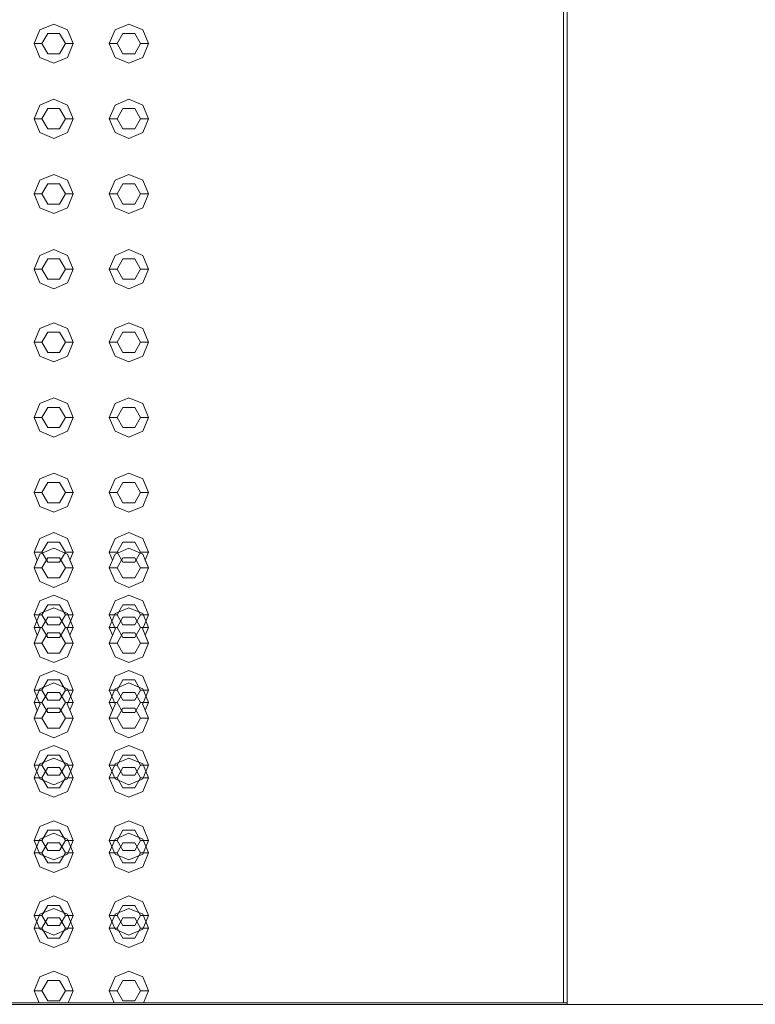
# Model space of a CAD drawing. Header units: millimetres. Extents: x 2 to 902, y -447 to 199.
# Tile 504 of 656: x 22.593 to 23.532, y 160.175 to 161.433. Entities that reach past the tile are written whole.
import ezdxf

# ---------------------------------------------------------------- set-up
doc = ezdxf.new("R2010")
doc.units = ezdxf.units.MM
doc.header["$MEASUREMENT"] = 0
for name, color, linetype, lineweight in [('IFC-Elemento construtivo genérico-Contorno', 253, 'Continuous', 5), ('IFC-Escada-Contorno', 32, 'Continuous', 5), ('IFC-Laje-Contorno', 134, 'Continuous', 5), ('IFC-Lance de escada-Contorno', 32, 'Continuous', 5)]:
    doc.layers.add(name, color=color, linetype=linetype, lineweight=lineweight)

msp = doc.modelspace()

# ---------------------------------------------------------------- linework, layer by layer
at = {"layer": 'IFC-Elemento construtivo genérico-Contorno', "color": 7, "lineweight": 5}
for p, q in [((22.6185, 161.4199), (22.6362, 161.4273)), ((22.6185, 161.4199), (22.6362, 161.4273)), ((22.6362, 161.4273), (22.6539, 161.4199)), ((22.6362, 161.4273), (22.6539, 161.4199)), ((22.7145, 161.4199), (22.7322, 161.4273)), ((22.7145, 161.4199), (22.7322, 161.4273)), ((22.7322, 161.4273), (22.7499, 161.4199)), ((22.7322, 161.4273), (22.7499, 161.4199)), ((22.6112, 161.4023), (22.6185, 161.4199)), ((22.6112, 161.4023), (22.6185, 161.4199)), ((22.6212, 161.4023), (22.6287, 161.4153)), ((22.6212, 161.4023), (22.6287, 161.4153)), ((22.6287, 161.4153), (22.6437, 161.4153)), ((22.6287, 161.4153), (22.6437, 161.4153)), ((22.6437, 161.4153), (22.6512, 161.4023)), ((22.6437, 161.4153), (22.6512, 161.4023)), ((22.6539, 161.4199), (22.6612, 161.4023)), ((22.6539, 161.4199), (22.6612, 161.4023)), ((22.7072, 161.4023), (22.7145, 161.4199)), ((22.7072, 161.4023), (22.7145, 161.4199)), ((22.7172, 161.4023), (22.7247, 161.4153)), ((22.7172, 161.4023), (22.7247, 161.4153)), ((22.7247, 161.4153), (22.7397, 161.4153)), ((22.7247, 161.4153), (22.7397, 161.4153)), ((22.7397, 161.4153), (22.7472, 161.4023)), ((22.7397, 161.4153), (22.7472, 161.4023)), ((22.7499, 161.4199), (22.7572, 161.4023)), ((22.7499, 161.4199), (22.7572, 161.4023)), ((22.6112, 161.4023), (22.6212, 161.4023)), ((22.6112, 161.4023), (22.6185, 161.3846)), ((22.6112, 161.4023), (22.6212, 161.4023)), ((22.6112, 161.4023), (22.6185, 161.3846)), ((22.6212, 161.4023), (22.6287, 161.3893)), ((22.6212, 161.4023), (22.6287, 161.3893)), ((22.6437, 161.3893), (22.6512, 161.4023)), ((22.6437, 161.3893), (22.6512, 161.4023)), ((22.6512, 161.4023), (22.6612, 161.4023)), ((22.6512, 161.4023), (22.6612, 161.4023)), ((22.6539, 161.3846), (22.6612, 161.4023)), ((22.6539, 161.3846), (22.6612, 161.4023)), ((22.7072, 161.4023), (22.7172, 161.4023)), ((22.7072, 161.4023), (22.7145, 161.3846)), ((22.7072, 161.4023), (22.7172, 161.4023)), ((22.7072, 161.4023), (22.7145, 161.3846)), ((22.7172, 161.4023), (22.7247, 161.3893)), ((22.7172, 161.4023), (22.7247, 161.3893)), ((22.7397, 161.3893), (22.7472, 161.4023)), ((22.7397, 161.3893), (22.7472, 161.4023)), ((22.7472, 161.4023), (22.7572, 161.4023)), ((22.7472, 161.4023), (22.7572, 161.4023)), ((22.7499, 161.3846), (22.7572, 161.4023)), ((22.7499, 161.3846), (22.7572, 161.4023)), ((22.6185, 161.3846), (22.6362, 161.3773)), ((22.6185, 161.3846), (22.6362, 161.3773)), ((22.6287, 161.3893), (22.6437, 161.3893)), ((22.6287, 161.3893), (22.6437, 161.3893)), ((22.6362, 161.3773), (22.6539, 161.3846)), ((22.6362, 161.3773), (22.6539, 161.3846)), ((22.7145, 161.3846), (22.7322, 161.3773)), ((22.7145, 161.3846), (22.7322, 161.3773)), ((22.7247, 161.3893), (22.7397, 161.3893)), ((22.7247, 161.3893), (22.7397, 161.3893)), ((22.7322, 161.3773), (22.7499, 161.3846)), ((22.7322, 161.3773), (22.7499, 161.3846)), ((22.6185, 161.3239), (22.6362, 161.3313)), ((22.6185, 161.3239), (22.6362, 161.3313)), ((22.6362, 161.3313), (22.6539, 161.3239)), ((22.6362, 161.3313), (22.6539, 161.3239)), ((22.7145, 161.3239), (22.7322, 161.3313)), ((22.7145, 161.3239), (22.7322, 161.3313)), ((22.7322, 161.3313), (22.7499, 161.3239)), ((22.7322, 161.3313), (22.7499, 161.3239)), ((22.6112, 161.3063), (22.6185, 161.3239)), ((22.6112, 161.3063), (22.6185, 161.3239)), ((22.6212, 161.3063), (22.6287, 161.3193)), ((22.6212, 161.3063), (22.6287, 161.3193)), ((22.6287, 161.3193), (22.6437, 161.3193)), ((22.6287, 161.3193), (22.6437, 161.3193)), ((22.6437, 161.3193), (22.6512, 161.3063)), ((22.6437, 161.3193), (22.6512, 161.3063)), ((22.6539, 161.3239), (22.6612, 161.3063)), ((22.6539, 161.3239), (22.6612, 161.3063)), ((22.7072, 161.3063), (22.7145, 161.3239)), ((22.7072, 161.3063), (22.7145, 161.3239)), ((22.7172, 161.3063), (22.7247, 161.3193)), ((22.7172, 161.3063), (22.7247, 161.3193)), ((22.7247, 161.3193), (22.7397, 161.3193)), ((22.7247, 161.3193), (22.7397, 161.3193)), ((22.7397, 161.3193), (22.7472, 161.3063)), ((22.7397, 161.3193), (22.7472, 161.3063)), ((22.7499, 161.3239), (22.7572, 161.3063)), ((22.7499, 161.3239), (22.7572, 161.3063)), ((22.6112, 161.3063), (22.6212, 161.3063)), ((22.6112, 161.3063), (22.6185, 161.2886)), ((22.6112, 161.3063), (22.6212, 161.3063)), ((22.6112, 161.3063), (22.6185, 161.2886)), ((22.6212, 161.3063), (22.6287, 161.2933)), ((22.6212, 161.3063), (22.6287, 161.2933)), ((22.6437, 161.2933), (22.6512, 161.3063)), ((22.6437, 161.2933), (22.6512, 161.3063)), ((22.6512, 161.3063), (22.6612, 161.3063)), ((22.6512, 161.3063), (22.6612, 161.3063)), ((22.6539, 161.2886), (22.6612, 161.3063)), ((22.6539, 161.2886), (22.6612, 161.3063)), ((22.7072, 161.3063), (22.7172, 161.3063)), ((22.7072, 161.3063), (22.7145, 161.2886)), ((22.7072, 161.3063), (22.7172, 161.3063)), ((22.7072, 161.3063), (22.7145, 161.2886)), ((22.7172, 161.3063), (22.7247, 161.2933)), ((22.7172, 161.3063), (22.7247, 161.2933)), ((22.7397, 161.2933), (22.7472, 161.3063)), ((22.7397, 161.2933), (22.7472, 161.3063)), ((22.7472, 161.3063), (22.7572, 161.3063)), ((22.7472, 161.3063), (22.7572, 161.3063)), ((22.7499, 161.2886), (22.7572, 161.3063)), ((22.7499, 161.2886), (22.7572, 161.3063)), ((22.6287, 161.2933), (22.6437, 161.2933)), ((22.6287, 161.2933), (22.6437, 161.2933)), ((22.7247, 161.2933), (22.7397, 161.2933)), ((22.7247, 161.2933), (22.7397, 161.2933)), ((22.6185, 161.2886), (22.6362, 161.2813)), ((22.6185, 161.2886), (22.6362, 161.2813)), ((22.6362, 161.2813), (22.6539, 161.2886)), ((22.6362, 161.2813), (22.6539, 161.2886)), ((22.7145, 161.2886), (22.7322, 161.2813)), ((22.7145, 161.2886), (22.7322, 161.2813)), ((22.7322, 161.2813), (22.7499, 161.2886)), ((22.7322, 161.2813), (22.7499, 161.2886)), ((22.6112, 161.2103), (22.6185, 161.2279)), ((22.6112, 161.2103), (22.6185, 161.2279)), ((22.6185, 161.2279), (22.6362, 161.2353)), ((22.6185, 161.2279), (22.6362, 161.2353)), ((22.6362, 161.2353), (22.6539, 161.2279)), ((22.6362, 161.2353), (22.6539, 161.2279)), ((22.6539, 161.2279), (22.6612, 161.2103)), ((22.6539, 161.2279), (22.6612, 161.2103)), ((22.7072, 161.2103), (22.7145, 161.2279)), ((22.7072, 161.2103), (22.7145, 161.2279)), ((22.7145, 161.2279), (22.7322, 161.2353)), ((22.7145, 161.2279), (22.7322, 161.2353)), ((22.7322, 161.2353), (22.7499, 161.2279)), ((22.7322, 161.2353), (22.7499, 161.2279)), ((22.7499, 161.2279), (22.7572, 161.2103)), ((22.7499, 161.2279), (22.7572, 161.2103)), ((22.6212, 161.2103), (22.6287, 161.2233)), ((22.6212, 161.2103), (22.6287, 161.2233)), ((22.6287, 161.2233), (22.6437, 161.2233)), ((22.6287, 161.2233), (22.6437, 161.2233)), ((22.6437, 161.2233), (22.6512, 161.2103)), ((22.6437, 161.2233), (22.6512, 161.2103)), ((22.7172, 161.2103), (22.7247, 161.2233)), ((22.7172, 161.2103), (22.7247, 161.2233)), ((22.7247, 161.2233), (22.7397, 161.2233)), ((22.7247, 161.2233), (22.7397, 161.2233)), ((22.7397, 161.2233), (22.7472, 161.2103)), ((22.7397, 161.2233), (22.7472, 161.2103)), ((22.6112, 161.2103), (22.6212, 161.2103)), ((22.6112, 161.2103), (22.6185, 161.1926)), ((22.6112, 161.2103), (22.6212, 161.2103)), ((22.6112, 161.2103), (22.6185, 161.1926)), ((22.6212, 161.2103), (22.6287, 161.1973)), ((22.6212, 161.2103), (22.6287, 161.1973)), ((22.6437, 161.1973), (22.6512, 161.2103)), ((22.6437, 161.1973), (22.6512, 161.2103)), ((22.6512, 161.2103), (22.6612, 161.2103)), ((22.6512, 161.2103), (22.6612, 161.2103)), ((22.6539, 161.1926), (22.6612, 161.2103)), ((22.6539, 161.1926), (22.6612, 161.2103)), ((22.7072, 161.2103), (22.7172, 161.2103)), ((22.7072, 161.2103), (22.7145, 161.1926)), ((22.7072, 161.2103), (22.7172, 161.2103)), ((22.7072, 161.2103), (22.7145, 161.1926)), ((22.7172, 161.2103), (22.7247, 161.1973)), ((22.7172, 161.2103), (22.7247, 161.1973)), ((22.7397, 161.1973), (22.7472, 161.2103)), ((22.7397, 161.1973), (22.7472, 161.2103)), ((22.7472, 161.2103), (22.7572, 161.2103)), ((22.7472, 161.2103), (22.7572, 161.2103)), ((22.7499, 161.1926), (22.7572, 161.2103)), ((22.7499, 161.1926), (22.7572, 161.2103)), ((22.6185, 161.1926), (22.6362, 161.1853)), ((22.6185, 161.1926), (22.6362, 161.1853)), ((22.6287, 161.1973), (22.6437, 161.1973)), ((22.6287, 161.1973), (22.6437, 161.1973)), ((22.6362, 161.1853), (22.6539, 161.1926)), ((22.6362, 161.1853), (22.6539, 161.1926)), ((22.7145, 161.1926), (22.7322, 161.1853)), ((22.7145, 161.1926), (22.7322, 161.1853)), ((22.7247, 161.1973), (22.7397, 161.1973)), ((22.7247, 161.1973), (22.7397, 161.1973)), ((22.7322, 161.1853), (22.7499, 161.1926)), ((22.7322, 161.1853), (22.7499, 161.1926)), ((22.6185, 161.1319), (22.6362, 161.1393)), ((22.6185, 161.1319), (22.6362, 161.1393)), ((22.6362, 161.1393), (22.6539, 161.1319)), ((22.6362, 161.1393), (22.6539, 161.1319)), ((22.7145, 161.1319), (22.7322, 161.1393)), ((22.7145, 161.1319), (22.7322, 161.1393)), ((22.7322, 161.1393), (22.7499, 161.1319)), ((22.7322, 161.1393), (22.7499, 161.1319)), ((22.6112, 161.1143), (22.6185, 161.1319)), ((22.6112, 161.1143), (22.6185, 161.1319)), ((22.6212, 161.1143), (22.6287, 161.1273)), ((22.6212, 161.1143), (22.6287, 161.1273)), ((22.6287, 161.1273), (22.6437, 161.1273)), ((22.6287, 161.1273), (22.6437, 161.1273)), ((22.6437, 161.1273), (22.6512, 161.1143)), ((22.6437, 161.1273), (22.6512, 161.1143)), ((22.6539, 161.1319), (22.6612, 161.1143)), ((22.6539, 161.1319), (22.6612, 161.1143)), ((22.7072, 161.1143), (22.7145, 161.1319)), ((22.7072, 161.1143), (22.7145, 161.1319)), ((22.7172, 161.1143), (22.7247, 161.1273)), ((22.7172, 161.1143), (22.7247, 161.1273)), ((22.7247, 161.1273), (22.7397, 161.1273)), ((22.7247, 161.1273), (22.7397, 161.1273)), ((22.7397, 161.1273), (22.7472, 161.1143)), ((22.7397, 161.1273), (22.7472, 161.1143)), ((22.7499, 161.1319), (22.7572, 161.1143)), ((22.7499, 161.1319), (22.7572, 161.1143)), ((22.6112, 161.1143), (22.6212, 161.1143)), ((22.6112, 161.1143), (22.6185, 161.0966)), ((22.6112, 161.1143), (22.6212, 161.1143)), ((22.6112, 161.1143), (22.6185, 161.0966)), ((22.6212, 161.1143), (22.6287, 161.1013)), ((22.6212, 161.1143), (22.6287, 161.1013)), ((22.6437, 161.1013), (22.6512, 161.1143)), ((22.6437, 161.1013), (22.6512, 161.1143)), ((22.6512, 161.1143), (22.6612, 161.1143)), ((22.6512, 161.1143), (22.6612, 161.1143)), ((22.6539, 161.0966), (22.6612, 161.1143)), ((22.6539, 161.0966), (22.6612, 161.1143)), ((22.7072, 161.1143), (22.7172, 161.1143)), ((22.7072, 161.1143), (22.7145, 161.0966)), ((22.7072, 161.1143), (22.7172, 161.1143)), ((22.7072, 161.1143), (22.7145, 161.0966)), ((22.7172, 161.1143), (22.7247, 161.1013)), ((22.7172, 161.1143), (22.7247, 161.1013)), ((22.7397, 161.1013), (22.7472, 161.1143)), ((22.7397, 161.1013), (22.7472, 161.1143)), ((22.7472, 161.1143), (22.7572, 161.1143)), ((22.7472, 161.1143), (22.7572, 161.1143)), ((22.7499, 161.0966), (22.7572, 161.1143)), ((22.7499, 161.0966), (22.7572, 161.1143)), ((22.6287, 161.1013), (22.6437, 161.1013)), ((22.6287, 161.1013), (22.6437, 161.1013)), ((22.7247, 161.1013), (22.7397, 161.1013)), ((22.7247, 161.1013), (22.7397, 161.1013)), ((22.6185, 161.0966), (22.6362, 161.0893)), ((22.6185, 161.0966), (22.6362, 161.0893)), ((22.6362, 161.0893), (22.6539, 161.0966)), ((22.6362, 161.0893), (22.6539, 161.0966)), ((22.7145, 161.0966), (22.7322, 161.0893)), ((22.7145, 161.0966), (22.7322, 161.0893)), ((22.7322, 161.0893), (22.7499, 161.0966)), ((22.7322, 161.0893), (22.7499, 161.0966)), ((22.6112, 161.0209), (22.6185, 161.0385)), ((22.6112, 161.0209), (22.6185, 161.0385)), ((22.6185, 161.0385), (22.6362, 161.0459)), ((22.6185, 161.0385), (22.6362, 161.0459)), ((22.6362, 161.0459), (22.6539, 161.0385)), ((22.6362, 161.0459), (22.6539, 161.0385)), ((22.6539, 161.0385), (22.6612, 161.0209)), ((22.6539, 161.0385), (22.6612, 161.0209)), ((22.7072, 161.0209), (22.7145, 161.0385)), ((22.7072, 161.0209), (22.7145, 161.0385)), ((22.7145, 161.0385), (22.7322, 161.0459)), ((22.7145, 161.0385), (22.7322, 161.0459)), ((22.7322, 161.0459), (22.7499, 161.0385)), ((22.7322, 161.0459), (22.7499, 161.0385)), ((22.7499, 161.0385), (22.7572, 161.0209)), ((22.7499, 161.0385), (22.7572, 161.0209)), ((22.6212, 161.0209), (22.6287, 161.0338)), ((22.6212, 161.0209), (22.6287, 161.0338)), ((22.6287, 161.0338), (22.6437, 161.0338)), ((22.6287, 161.0338), (22.6437, 161.0338)), ((22.6437, 161.0338), (22.6512, 161.0209)), ((22.6437, 161.0338), (22.6512, 161.0209)), ((22.7172, 161.0209), (22.7247, 161.0338)), ((22.7172, 161.0209), (22.7247, 161.0338)), ((22.7247, 161.0338), (22.7397, 161.0338)), ((22.7247, 161.0338), (22.7397, 161.0338)), ((22.7397, 161.0338), (22.7472, 161.0209)), ((22.7397, 161.0338), (22.7472, 161.0209)), ((22.6112, 161.0209), (22.6212, 161.0209)), ((22.6112, 161.0209), (22.6185, 161.0032)), ((22.6112, 161.0209), (22.6212, 161.0209)), ((22.6112, 161.0209), (22.6185, 161.0032)), ((22.6212, 161.0209), (22.6287, 161.0079)), ((22.6212, 161.0209), (22.6287, 161.0079)), ((22.6437, 161.0079), (22.6512, 161.0209)), ((22.6437, 161.0079), (22.6512, 161.0209)), ((22.6512, 161.0209), (22.6612, 161.0209)), ((22.6512, 161.0209), (22.6612, 161.0209)), ((22.6539, 161.0032), (22.6612, 161.0209)), ((22.6539, 161.0032), (22.6612, 161.0209)), ((22.7072, 161.0209), (22.7172, 161.0209)), ((22.7072, 161.0209), (22.7145, 161.0032)), ((22.7072, 161.0209), (22.7172, 161.0209)), ((22.7072, 161.0209), (22.7145, 161.0032)), ((22.7172, 161.0209), (22.7247, 161.0079)), ((22.7172, 161.0209), (22.7247, 161.0079)), ((22.7397, 161.0079), (22.7472, 161.0209)), ((22.7397, 161.0079), (22.7472, 161.0209)), ((22.7472, 161.0209), (22.7572, 161.0209)), ((22.7472, 161.0209), (22.7572, 161.0209)), ((22.7499, 161.0032), (22.7572, 161.0209)), ((22.7499, 161.0032), (22.7572, 161.0209)), ((22.6185, 161.0032), (22.6362, 160.9959)), ((22.6185, 161.0032), (22.6362, 160.9959)), ((22.6287, 161.0079), (22.6437, 161.0079)), ((22.6287, 161.0079), (22.6437, 161.0079)), ((22.6362, 160.9959), (22.6539, 161.0032)), ((22.6362, 160.9959), (22.6539, 161.0032)), ((22.7145, 161.0032), (22.7322, 160.9959)), ((22.7145, 161.0032), (22.7322, 160.9959)), ((22.7247, 161.0079), (22.7397, 161.0079)), ((22.7247, 161.0079), (22.7397, 161.0079)), ((22.7322, 160.9959), (22.7499, 161.0032)), ((22.7322, 160.9959), (22.7499, 161.0032)), ((22.6185, 160.9425), (22.6362, 160.9498)), ((22.6185, 160.9425), (22.6362, 160.9498)), ((22.6362, 160.9498), (22.6539, 160.9425)), ((22.6362, 160.9498), (22.6539, 160.9425)), ((22.7145, 160.9425), (22.7322, 160.9498)), ((22.7145, 160.9425), (22.7322, 160.9498)), ((22.7322, 160.9498), (22.7499, 160.9425)), ((22.7322, 160.9498), (22.7499, 160.9425)), ((22.6112, 160.9248), (22.6185, 160.9425)), ((22.6112, 160.9248), (22.6185, 160.9425)), ((22.6212, 160.9248), (22.6287, 160.9378)), ((22.6212, 160.9248), (22.6287, 160.9378)), ((22.6287, 160.9378), (22.6437, 160.9378)), ((22.6287, 160.9378), (22.6437, 160.9378)), ((22.6437, 160.9378), (22.6512, 160.9248)), ((22.6437, 160.9378), (22.6512, 160.9248)), ((22.6539, 160.9425), (22.6612, 160.9248)), ((22.6539, 160.9425), (22.6612, 160.9248)), ((22.7072, 160.9248), (22.7145, 160.9425)), ((22.7072, 160.9248), (22.7145, 160.9425)), ((22.7172, 160.9248), (22.7247, 160.9378)), ((22.7172, 160.9248), (22.7247, 160.9378)), ((22.7247, 160.9378), (22.7397, 160.9378)), ((22.7247, 160.9378), (22.7397, 160.9378)), ((22.7397, 160.9378), (22.7472, 160.9248)), ((22.7397, 160.9378), (22.7472, 160.9248)), ((22.7499, 160.9425), (22.7572, 160.9248)), ((22.7499, 160.9425), (22.7572, 160.9248)), ((22.6112, 160.9248), (22.6212, 160.9248)), ((22.6112, 160.9248), (22.6185, 160.9072)), ((22.6112, 160.9248), (22.6212, 160.9248)), ((22.6112, 160.9248), (22.6185, 160.9072)), ((22.6212, 160.9248), (22.6287, 160.9119)), ((22.6212, 160.9248), (22.6287, 160.9119)), ((22.6437, 160.9119), (22.6512, 160.9248)), ((22.6437, 160.9119), (22.6512, 160.9248)), ((22.6512, 160.9248), (22.6612, 160.9248)), ((22.6512, 160.9248), (22.6612, 160.9248)), ((22.6539, 160.9072), (22.6612, 160.9248)), ((22.6539, 160.9072), (22.6612, 160.9248)), ((22.7072, 160.9248), (22.7172, 160.9248)), ((22.7072, 160.9248), (22.7145, 160.9072)), ((22.7072, 160.9248), (22.7172, 160.9248)), ((22.7072, 160.9248), (22.7145, 160.9072)), ((22.7172, 160.9248), (22.7247, 160.9119)), ((22.7172, 160.9248), (22.7247, 160.9119)), ((22.7397, 160.9119), (22.7472, 160.9248)), ((22.7397, 160.9119), (22.7472, 160.9248)), ((22.7472, 160.9248), (22.7572, 160.9248)), ((22.7472, 160.9248), (22.7572, 160.9248)), ((22.7499, 160.9072), (22.7572, 160.9248)), ((22.7499, 160.9072), (22.7572, 160.9248)), ((22.6287, 160.9119), (22.6437, 160.9119)), ((22.6287, 160.9119), (22.6437, 160.9119)), ((22.7247, 160.9119), (22.7397, 160.9119)), ((22.7247, 160.9119), (22.7397, 160.9119)), ((22.6185, 160.9072), (22.6362, 160.8998)), ((22.6185, 160.9072), (22.6362, 160.8998)), ((22.6362, 160.8998), (22.6539, 160.9072)), ((22.6362, 160.8998), (22.6539, 160.9072)), ((22.7145, 160.9072), (22.7322, 160.8998)), ((22.7145, 160.9072), (22.7322, 160.8998)), ((22.7322, 160.8998), (22.7499, 160.9072)), ((22.7322, 160.8998), (22.7499, 160.9072)), ((22.6185, 160.8465), (22.6362, 160.8539)), ((22.6185, 160.8465), (22.6362, 160.8539)), ((22.6362, 160.8539), (22.6539, 160.8465)), ((22.6362, 160.8539), (22.6539, 160.8465)), ((22.7145, 160.8465), (22.7322, 160.8539)), ((22.7145, 160.8465), (22.7322, 160.8539)), ((22.7322, 160.8539), (22.7499, 160.8465)), ((22.7322, 160.8539), (22.7499, 160.8465)), ((22.6112, 160.8289), (22.6185, 160.8465)), ((22.6112, 160.8289), (22.6185, 160.8465)), ((22.6212, 160.8289), (22.6287, 160.8418)), ((22.6212, 160.8289), (22.6287, 160.8418)), ((22.6287, 160.8418), (22.6437, 160.8418)), ((22.6287, 160.8418), (22.6437, 160.8418)), ((22.6437, 160.8418), (22.6512, 160.8289)), ((22.6437, 160.8418), (22.6512, 160.8289)), ((22.6539, 160.8465), (22.6612, 160.8289)), ((22.6539, 160.8465), (22.6612, 160.8289)), ((22.7072, 160.8289), (22.7145, 160.8465)), ((22.7072, 160.8289), (22.7145, 160.8465)), ((22.7172, 160.8289), (22.7247, 160.8418)), ((22.7172, 160.8289), (22.7247, 160.8418)), ((22.7247, 160.8418), (22.7397, 160.8418)), ((22.7247, 160.8418), (22.7397, 160.8418)), ((22.7397, 160.8418), (22.7472, 160.8289)), ((22.7397, 160.8418), (22.7472, 160.8289)), ((22.7499, 160.8465), (22.7572, 160.8289)), ((22.7499, 160.8465), (22.7572, 160.8289)), ((22.6112, 160.8289), (22.6212, 160.8289)), ((22.6112, 160.8289), (22.6185, 160.8112)), ((22.6112, 160.8289), (22.6212, 160.8289)), ((22.6112, 160.8289), (22.6185, 160.8112)), ((22.6212, 160.8289), (22.6287, 160.8159)), ((22.6212, 160.8289), (22.6287, 160.8159)), ((22.6437, 160.8159), (22.6512, 160.8289)), ((22.6437, 160.8159), (22.6512, 160.8289)), ((22.6512, 160.8289), (22.6612, 160.8289)), ((22.6512, 160.8289), (22.6612, 160.8289)), ((22.6539, 160.8112), (22.6612, 160.8289)), ((22.6539, 160.8112), (22.6612, 160.8289)), ((22.7072, 160.8289), (22.7172, 160.8289)), ((22.7072, 160.8289), (22.7145, 160.8112)), ((22.7072, 160.8289), (22.7172, 160.8289)), ((22.7072, 160.8289), (22.7145, 160.8112)), ((22.7172, 160.8289), (22.7247, 160.8159)), ((22.7172, 160.8289), (22.7247, 160.8159)), ((22.7397, 160.8159), (22.7472, 160.8289)), ((22.7397, 160.8159), (22.7472, 160.8289)), ((22.7472, 160.8289), (22.7572, 160.8289)), ((22.7472, 160.8289), (22.7572, 160.8289)), ((22.7499, 160.8112), (22.7572, 160.8289)), ((22.7499, 160.8112), (22.7572, 160.8289)), ((22.6185, 160.8112), (22.6362, 160.8039)), ((22.6185, 160.8112), (22.6362, 160.8039)), ((22.6287, 160.8159), (22.6437, 160.8159)), ((22.6287, 160.8159), (22.6437, 160.8159)), ((22.6362, 160.8039), (22.6539, 160.8112)), ((22.6362, 160.8039), (22.6539, 160.8112)), ((22.7145, 160.8112), (22.7322, 160.8039)), ((22.7145, 160.8112), (22.7322, 160.8039)), ((22.7247, 160.8159), (22.7397, 160.8159)), ((22.7247, 160.8159), (22.7397, 160.8159)), ((22.7322, 160.8039), (22.7499, 160.8112)), ((22.7322, 160.8039), (22.7499, 160.8112)), ((22.6185, 160.7705), (22.6362, 160.7778)), ((22.6362, 160.7778), (22.6539, 160.7705)), ((22.7145, 160.7705), (22.7322, 160.7778)), ((22.7322, 160.7778), (22.7499, 160.7705)), ((22.6112, 160.7528), (22.6185, 160.7705)), ((22.6212, 160.7528), (22.6287, 160.7658)), ((22.6287, 160.7658), (22.6437, 160.7658)), ((22.6437, 160.7658), (22.6512, 160.7528)), ((22.6539, 160.7705), (22.6612, 160.7528)), ((22.7072, 160.7528), (22.7145, 160.7705)), ((22.7172, 160.7528), (22.7247, 160.7658)), ((22.7247, 160.7658), (22.7397, 160.7658)), ((22.7397, 160.7658), (22.7472, 160.7528)), ((22.7499, 160.7705), (22.7572, 160.7528)), ((22.6112, 160.7528), (22.6212, 160.7528)), ((22.6112, 160.7528), (22.6153, 160.7428)), ((22.6112, 160.7328), (22.6185, 160.7505)), ((22.6185, 160.7505), (22.6362, 160.7578)), ((22.6212, 160.7528), (22.6287, 160.7399)), ((22.6362, 160.7578), (22.6539, 160.7505)), ((22.6437, 160.7399), (22.6512, 160.7528)), ((22.6512, 160.7528), (22.6612, 160.7528)), ((22.6539, 160.7505), (22.6612, 160.7328)), ((22.657, 160.7428), (22.6612, 160.7528)), ((22.7072, 160.7528), (22.7172, 160.7528)), ((22.7072, 160.7528), (22.7113, 160.7428)), ((22.7072, 160.7328), (22.7145, 160.7505)), ((22.7145, 160.7505), (22.7322, 160.7578)), ((22.7172, 160.7528), (22.7247, 160.7399)), ((22.7322, 160.7578), (22.7499, 160.7505)), ((22.7397, 160.7399), (22.7472, 160.7528)), ((22.7472, 160.7528), (22.7572, 160.7528)), ((22.7499, 160.7505), (22.7572, 160.7328)), ((22.753, 160.7428), (22.7572, 160.7528)), ((22.6112, 160.7328), (22.6153, 160.7428)), ((22.6212, 160.7328), (22.6287, 160.7458)), ((22.6212, 160.7328), (22.6287, 160.7458)), ((22.6287, 160.7458), (22.6437, 160.7458)), ((22.6287, 160.7458), (22.6437, 160.7458)), ((22.6287, 160.7399), (22.6437, 160.7399)), ((22.6437, 160.7458), (22.6512, 160.7328)), ((22.6437, 160.7458), (22.6512, 160.7328)), ((22.657, 160.7428), (22.6612, 160.7328)), ((22.7072, 160.7328), (22.7113, 160.7428)), ((22.7172, 160.7328), (22.7247, 160.7458)), ((22.7172, 160.7328), (22.7247, 160.7458)), ((22.7247, 160.7458), (22.7397, 160.7458)), ((22.7247, 160.7458), (22.7397, 160.7458)), ((22.7247, 160.7399), (22.7397, 160.7399)), ((22.7397, 160.7458), (22.7472, 160.7328)), ((22.7397, 160.7458), (22.7472, 160.7328)), ((22.753, 160.7428), (22.7572, 160.7328)), ((22.6112, 160.7328), (22.6212, 160.7328)), ((22.6112, 160.7328), (22.6185, 160.7152)), ((22.6112, 160.7328), (22.6212, 160.7328)), ((22.6112, 160.7328), (22.6185, 160.7152)), ((22.6212, 160.7328), (22.6287, 160.7199)), ((22.6212, 160.7328), (22.6287, 160.7199)), ((22.6437, 160.7199), (22.6512, 160.7328)), ((22.6437, 160.7199), (22.6512, 160.7328)), ((22.6512, 160.7328), (22.6612, 160.7328)), ((22.6512, 160.7328), (22.6612, 160.7328)), ((22.6539, 160.7152), (22.6612, 160.7328)), ((22.6539, 160.7152), (22.6612, 160.7328)), ((22.7072, 160.7328), (22.7172, 160.7328)), ((22.7072, 160.7328), (22.7145, 160.7152)), ((22.7072, 160.7328), (22.7172, 160.7328)), ((22.7072, 160.7328), (22.7145, 160.7152)), ((22.7172, 160.7328), (22.7247, 160.7199)), ((22.7172, 160.7328), (22.7247, 160.7199)), ((22.7397, 160.7199), (22.7472, 160.7328)), ((22.7397, 160.7199), (22.7472, 160.7328)), ((22.7472, 160.7328), (22.7572, 160.7328)), ((22.7472, 160.7328), (22.7572, 160.7328)), ((22.7499, 160.7152), (22.7572, 160.7328)), ((22.7499, 160.7152), (22.7572, 160.7328)), ((22.6185, 160.7152), (22.6362, 160.7078)), ((22.6185, 160.7152), (22.6362, 160.7078)), ((22.6287, 160.7199), (22.6437, 160.7199)), ((22.6287, 160.7199), (22.6437, 160.7199)), ((22.6362, 160.7078), (22.6539, 160.7152)), ((22.6362, 160.7078), (22.6539, 160.7152)), ((22.7145, 160.7152), (22.7322, 160.7078)), ((22.7145, 160.7152), (22.7322, 160.7078)), ((22.7247, 160.7199), (22.7397, 160.7199)), ((22.7247, 160.7199), (22.7397, 160.7199)), ((22.7322, 160.7078), (22.7499, 160.7152)), ((22.7322, 160.7078), (22.7499, 160.7152)), ((22.6112, 160.6728), (22.6185, 160.6905)), ((22.6185, 160.6905), (22.6362, 160.6978)), ((22.6212, 160.6728), (22.6287, 160.6858)), ((22.6287, 160.6858), (22.6437, 160.6858)), ((22.6362, 160.6978), (22.6539, 160.6905)), ((22.6437, 160.6858), (22.6512, 160.6728)), ((22.6539, 160.6905), (22.6612, 160.6728)), ((22.7072, 160.6728), (22.7145, 160.6905)), ((22.7145, 160.6905), (22.7322, 160.6978)), ((22.7172, 160.6728), (22.7247, 160.6858)), ((22.7247, 160.6858), (22.7397, 160.6858)), ((22.7322, 160.6978), (22.7499, 160.6905)), ((22.7397, 160.6858), (22.7472, 160.6728)), ((22.7499, 160.6905), (22.7572, 160.6728)), ((22.6112, 160.6568), (22.6185, 160.6745)), ((22.6112, 160.6728), (22.6212, 160.6728)), ((22.6112, 160.6728), (22.6185, 160.6552)), ((22.6185, 160.6745), (22.6362, 160.6818)), ((22.6212, 160.6728), (22.6287, 160.6599)), ((22.6362, 160.6818), (22.6539, 160.6745)), ((22.6437, 160.6599), (22.6512, 160.6728)), ((22.6512, 160.6728), (22.6612, 160.6728)), ((22.6539, 160.6745), (22.6612, 160.6568)), ((22.6539, 160.6552), (22.6612, 160.6728)), ((22.7072, 160.6568), (22.7145, 160.6745)), ((22.7072, 160.6728), (22.7172, 160.6728)), ((22.7072, 160.6728), (22.7145, 160.6552)), ((22.7145, 160.6745), (22.7322, 160.6818)), ((22.7172, 160.6728), (22.7247, 160.6599)), ((22.7322, 160.6818), (22.7499, 160.6745)), ((22.7397, 160.6599), (22.7472, 160.6728)), ((22.7472, 160.6728), (22.7572, 160.6728)), ((22.7499, 160.6745), (22.7572, 160.6568)), ((22.7499, 160.6552), (22.7572, 160.6728)), ((22.6212, 160.6568), (22.6287, 160.6698)), ((22.6287, 160.6698), (22.6437, 160.6698)), ((22.6437, 160.6698), (22.6512, 160.6568)), ((22.7172, 160.6568), (22.7247, 160.6698)), ((22.7247, 160.6698), (22.7397, 160.6698)), ((22.7397, 160.6698), (22.7472, 160.6568)), ((22.6112, 160.6568), (22.6212, 160.6568)), ((22.6112, 160.6568), (22.6153, 160.6468)), ((22.6112, 160.6368), (22.6185, 160.6545)), ((22.6185, 160.6552), (22.6193, 160.6548)), ((22.6185, 160.6545), (22.6193, 160.6548)), ((22.6212, 160.6568), (22.6287, 160.6439)), ((22.6212, 160.6368), (22.6287, 160.6498)), ((22.6212, 160.6368), (22.6287, 160.6498)), ((22.6287, 160.6599), (22.6437, 160.6599)), ((22.6287, 160.6498), (22.6437, 160.6498)), ((22.6287, 160.6498), (22.6437, 160.6498)), ((22.6437, 160.6439), (22.6512, 160.6568)), ((22.6437, 160.6498), (22.6512, 160.6368)), ((22.6437, 160.6498), (22.6512, 160.6368)), ((22.6512, 160.6568), (22.6612, 160.6568)), ((22.6531, 160.6548), (22.6539, 160.6552)), ((22.6531, 160.6548), (22.6539, 160.6545)), ((22.6539, 160.6545), (22.6612, 160.6368)), ((22.657, 160.6468), (22.6612, 160.6568)), ((22.7072, 160.6568), (22.7172, 160.6568)), ((22.7072, 160.6568), (22.7113, 160.6468)), ((22.7072, 160.6368), (22.7145, 160.6545)), ((22.7145, 160.6552), (22.7153, 160.6548)), ((22.7145, 160.6545), (22.7153, 160.6548)), ((22.7172, 160.6568), (22.7247, 160.6439)), ((22.7172, 160.6368), (22.7247, 160.6498)), ((22.7172, 160.6368), (22.7247, 160.6498)), ((22.7247, 160.6599), (22.7397, 160.6599)), ((22.7247, 160.6498), (22.7397, 160.6498)), ((22.7247, 160.6498), (22.7397, 160.6498)), ((22.7397, 160.6439), (22.7472, 160.6568)), ((22.7397, 160.6498), (22.7472, 160.6368)), ((22.7397, 160.6498), (22.7472, 160.6368)), ((22.7472, 160.6568), (22.7572, 160.6568)), ((22.7491, 160.6548), (22.7499, 160.6552)), ((22.7491, 160.6548), (22.7499, 160.6545)), ((22.7499, 160.6545), (22.7572, 160.6368)), ((22.753, 160.6468), (22.7572, 160.6568)), ((22.6112, 160.6368), (22.6153, 160.6468)), ((22.6112, 160.6368), (22.6212, 160.6368)), ((22.6112, 160.6368), (22.6185, 160.6192)), ((22.6112, 160.6368), (22.6212, 160.6368)), ((22.6112, 160.6368), (22.6185, 160.6192)), ((22.6212, 160.6368), (22.6287, 160.6239)), ((22.6212, 160.6368), (22.6287, 160.6239)), ((22.6287, 160.6439), (22.6437, 160.6439)), ((22.6437, 160.6239), (22.6512, 160.6368)), ((22.6437, 160.6239), (22.6512, 160.6368)), ((22.6512, 160.6368), (22.6612, 160.6368)), ((22.6512, 160.6368), (22.6612, 160.6368)), ((22.6539, 160.6192), (22.6612, 160.6368)), ((22.6539, 160.6192), (22.6612, 160.6368)), ((22.657, 160.6468), (22.6612, 160.6368)), ((22.7072, 160.6368), (22.7113, 160.6468)), ((22.7072, 160.6368), (22.7172, 160.6368)), ((22.7072, 160.6368), (22.7145, 160.6192)), ((22.7072, 160.6368), (22.7172, 160.6368)), ((22.7072, 160.6368), (22.7145, 160.6192)), ((22.7172, 160.6368), (22.7247, 160.6239)), ((22.7172, 160.6368), (22.7247, 160.6239)), ((22.7247, 160.6439), (22.7397, 160.6439)), ((22.7397, 160.6239), (22.7472, 160.6368)), ((22.7397, 160.6239), (22.7472, 160.6368)), ((22.7472, 160.6368), (22.7572, 160.6368)), ((22.7472, 160.6368), (22.7572, 160.6368)), ((22.7499, 160.6192), (22.7572, 160.6368)), ((22.7499, 160.6192), (22.7572, 160.6368)), ((22.753, 160.6468), (22.7572, 160.6368)), ((22.6287, 160.6239), (22.6437, 160.6239)), ((22.6287, 160.6239), (22.6437, 160.6239)), ((22.7247, 160.6239), (22.7397, 160.6239)), ((22.7247, 160.6239), (22.7397, 160.6239)), ((22.6185, 160.6192), (22.6362, 160.6118)), ((22.6185, 160.6192), (22.6362, 160.6118)), ((22.6362, 160.6118), (22.6539, 160.6192)), ((22.6362, 160.6118), (22.6539, 160.6192)), ((22.7145, 160.6192), (22.7322, 160.6118)), ((22.7145, 160.6192), (22.7322, 160.6118)), ((22.7322, 160.6118), (22.7499, 160.6192)), ((22.7322, 160.6118), (22.7499, 160.6192)), ((22.6185, 160.5945), (22.6362, 160.6018)), ((22.6362, 160.6018), (22.6539, 160.5945)), ((22.7145, 160.5945), (22.7322, 160.6018)), ((22.7322, 160.6018), (22.7499, 160.5945)), ((22.6112, 160.5768), (22.6185, 160.5945)), ((22.6185, 160.5785), (22.6362, 160.5859)), ((22.6212, 160.5768), (22.6287, 160.5898)), ((22.6287, 160.5898), (22.6437, 160.5898)), ((22.6362, 160.5859), (22.6539, 160.5785)), ((22.6437, 160.5898), (22.6512, 160.5768)), ((22.6539, 160.5945), (22.6612, 160.5768)), ((22.7072, 160.5768), (22.7145, 160.5945)), ((22.7145, 160.5785), (22.7322, 160.5859)), ((22.7172, 160.5768), (22.7247, 160.5898)), ((22.7247, 160.5898), (22.7397, 160.5898)), ((22.7322, 160.5859), (22.7499, 160.5785)), ((22.7397, 160.5898), (22.7472, 160.5768)), ((22.7499, 160.5945), (22.7572, 160.5768)), ((22.6112, 160.5609), (22.6185, 160.5785)), ((22.6112, 160.5768), (22.6212, 160.5768)), ((22.6112, 160.5768), (22.6185, 160.5592)), ((22.6212, 160.5768), (22.6287, 160.5639)), ((22.6212, 160.5609), (22.6287, 160.5738)), ((22.6287, 160.5738), (22.6437, 160.5738)), ((22.6437, 160.5639), (22.6512, 160.5768)), ((22.6437, 160.5738), (22.6512, 160.5609)), ((22.6512, 160.5768), (22.6612, 160.5768)), ((22.6539, 160.5785), (22.6612, 160.5609)), ((22.6539, 160.5592), (22.6612, 160.5768)), ((22.7072, 160.5609), (22.7145, 160.5785)), ((22.7072, 160.5768), (22.7172, 160.5768)), ((22.7072, 160.5768), (22.7145, 160.5592)), ((22.7172, 160.5768), (22.7247, 160.5639)), ((22.7172, 160.5609), (22.7247, 160.5738)), ((22.7247, 160.5738), (22.7397, 160.5738)), ((22.7397, 160.5639), (22.7472, 160.5768)), ((22.7397, 160.5738), (22.7472, 160.5609)), ((22.7472, 160.5768), (22.7572, 160.5768)), ((22.7499, 160.5785), (22.7572, 160.5609)), ((22.7499, 160.5592), (22.7572, 160.5768)), ((22.6112, 160.5609), (22.6212, 160.5609)), ((22.6112, 160.5609), (22.6153, 160.5509)), ((22.6212, 160.5609), (22.6287, 160.5479)), ((22.6287, 160.5639), (22.6437, 160.5639)), ((22.6437, 160.5479), (22.6512, 160.5609)), ((22.6512, 160.5609), (22.6612, 160.5609)), ((22.657, 160.5509), (22.6612, 160.5609)), ((22.7072, 160.5609), (22.7172, 160.5609)), ((22.7072, 160.5609), (22.7113, 160.5509)), ((22.7172, 160.5609), (22.7247, 160.5479)), ((22.7247, 160.5639), (22.7397, 160.5639)), ((22.7397, 160.5479), (22.7472, 160.5609)), ((22.7472, 160.5609), (22.7572, 160.5609)), ((22.753, 160.5509), (22.7572, 160.5609)), ((22.6112, 160.5409), (22.6185, 160.5585)), ((22.6112, 160.5409), (22.6153, 160.5509)), ((22.6185, 160.5592), (22.6193, 160.5589)), ((22.6185, 160.5585), (22.6193, 160.5589)), ((22.6212, 160.5409), (22.6287, 160.5538)), ((22.6212, 160.5409), (22.6287, 160.5538)), ((22.6287, 160.5538), (22.6437, 160.5538)), ((22.6287, 160.5538), (22.6437, 160.5538)), ((22.6287, 160.5479), (22.6437, 160.5479)), ((22.6437, 160.5538), (22.6512, 160.5409)), ((22.6437, 160.5538), (22.6512, 160.5409)), ((22.6531, 160.5589), (22.6539, 160.5592)), ((22.6531, 160.5589), (22.6539, 160.5585)), ((22.6539, 160.5585), (22.6612, 160.5409)), ((22.657, 160.5509), (22.6612, 160.5409)), ((22.7072, 160.5409), (22.7145, 160.5585)), ((22.7072, 160.5409), (22.7113, 160.5509)), ((22.7145, 160.5592), (22.7153, 160.5589)), ((22.7145, 160.5585), (22.7153, 160.5589)), ((22.7172, 160.5409), (22.7247, 160.5538)), ((22.7172, 160.5409), (22.7247, 160.5538)), ((22.7247, 160.5538), (22.7397, 160.5538)), ((22.7247, 160.5538), (22.7397, 160.5538)), ((22.7247, 160.5479), (22.7397, 160.5479)), ((22.7397, 160.5538), (22.7472, 160.5409)), ((22.7397, 160.5538), (22.7472, 160.5409)), ((22.7491, 160.5589), (22.7499, 160.5592)), ((22.7491, 160.5589), (22.7499, 160.5585)), ((22.7499, 160.5585), (22.7572, 160.5409)), ((22.753, 160.5509), (22.7572, 160.5409)), ((22.6112, 160.5409), (22.6212, 160.5409)), ((22.6112, 160.5409), (22.6185, 160.5232)), ((22.6112, 160.5409), (22.6212, 160.5409)), ((22.6112, 160.5409), (22.6185, 160.5232)), ((22.6212, 160.5409), (22.6287, 160.5279)), ((22.6212, 160.5409), (22.6287, 160.5279)), ((22.6437, 160.5279), (22.6512, 160.5409)), ((22.6437, 160.5279), (22.6512, 160.5409)), ((22.6512, 160.5409), (22.6612, 160.5409)), ((22.6512, 160.5409), (22.6612, 160.5409)), ((22.6539, 160.5232), (22.6612, 160.5409)), ((22.6539, 160.5232), (22.6612, 160.5409)), ((22.7072, 160.5409), (22.7172, 160.5409)), ((22.7072, 160.5409), (22.7145, 160.5232)), ((22.7072, 160.5409), (22.7172, 160.5409)), ((22.7072, 160.5409), (22.7145, 160.5232)), ((22.7172, 160.5409), (22.7247, 160.5279)), ((22.7172, 160.5409), (22.7247, 160.5279)), ((22.7397, 160.5279), (22.7472, 160.5409)), ((22.7397, 160.5279), (22.7472, 160.5409)), ((22.7472, 160.5409), (22.7572, 160.5409)), ((22.7472, 160.5409), (22.7572, 160.5409)), ((22.7499, 160.5232), (22.7572, 160.5409)), ((22.7499, 160.5232), (22.7572, 160.5409)), ((22.6185, 160.5232), (22.6362, 160.5159)), ((22.6185, 160.5232), (22.6362, 160.5159)), ((22.6287, 160.5279), (22.6437, 160.5279)), ((22.6287, 160.5279), (22.6437, 160.5279)), ((22.6362, 160.5159), (22.6539, 160.5232)), ((22.6362, 160.5159), (22.6539, 160.5232)), ((22.7145, 160.5232), (22.7322, 160.5159)), ((22.7145, 160.5232), (22.7322, 160.5159)), ((22.7247, 160.5279), (22.7397, 160.5279)), ((22.7247, 160.5279), (22.7397, 160.5279)), ((22.7322, 160.5159), (22.7499, 160.5232)), ((22.7322, 160.5159), (22.7499, 160.5232)), ((22.6112, 160.4809), (22.6185, 160.4985)), ((22.6185, 160.4985), (22.6362, 160.5059)), ((22.6362, 160.5059), (22.6539, 160.4985)), ((22.6539, 160.4985), (22.6612, 160.4809)), ((22.7072, 160.4809), (22.7145, 160.4985)), ((22.7145, 160.4985), (22.7322, 160.5059)), ((22.7322, 160.5059), (22.7499, 160.4985)), ((22.7499, 160.4985), (22.7572, 160.4809)), ((22.6185, 160.4825), (22.6362, 160.4898)), ((22.6212, 160.4809), (22.6287, 160.4938)), ((22.6287, 160.4938), (22.6437, 160.4938)), ((22.6362, 160.4898), (22.6539, 160.4825)), ((22.6437, 160.4938), (22.6512, 160.4809)), ((22.7145, 160.4825), (22.7322, 160.4898)), ((22.7172, 160.4809), (22.7247, 160.4938)), ((22.7247, 160.4938), (22.7397, 160.4938)), ((22.7322, 160.4898), (22.7499, 160.4825)), ((22.7397, 160.4938), (22.7472, 160.4809)), ((22.6112, 160.4648), (22.6185, 160.4825)), ((22.6112, 160.4809), (22.6212, 160.4809)), ((22.6112, 160.4809), (22.6185, 160.4632)), ((22.6212, 160.4809), (22.6287, 160.4679)), ((22.6212, 160.4648), (22.6287, 160.4778)), ((22.6287, 160.4778), (22.6437, 160.4778)), ((22.6437, 160.4679), (22.6512, 160.4809)), ((22.6437, 160.4778), (22.6512, 160.4648)), ((22.6512, 160.4809), (22.6612, 160.4809)), ((22.6539, 160.4825), (22.6612, 160.4648)), ((22.6539, 160.4632), (22.6612, 160.4809)), ((22.7072, 160.4648), (22.7145, 160.4825)), ((22.7072, 160.4809), (22.7172, 160.4809)), ((22.7072, 160.4809), (22.7145, 160.4632)), ((22.7172, 160.4809), (22.7247, 160.4679)), ((22.7172, 160.4648), (22.7247, 160.4778)), ((22.7247, 160.4778), (22.7397, 160.4778)), ((22.7397, 160.4679), (22.7472, 160.4809)), ((22.7397, 160.4778), (22.7472, 160.4648)), ((22.7472, 160.4809), (22.7572, 160.4809)), ((22.7499, 160.4825), (22.7572, 160.4648)), ((22.7499, 160.4632), (22.7572, 160.4809)), ((22.6112, 160.4648), (22.6212, 160.4648)), ((22.6112, 160.4648), (22.6185, 160.4472)), ((22.6185, 160.4632), (22.6362, 160.4559)), ((22.6212, 160.4648), (22.6287, 160.4519)), ((22.6287, 160.4679), (22.6437, 160.4679)), ((22.6362, 160.4559), (22.6539, 160.4632)), ((22.6437, 160.4519), (22.6512, 160.4648)), ((22.6512, 160.4648), (22.6612, 160.4648)), ((22.6539, 160.4472), (22.6612, 160.4648)), ((22.7072, 160.4648), (22.7172, 160.4648)), ((22.7072, 160.4648), (22.7145, 160.4472)), ((22.7145, 160.4632), (22.7322, 160.4559)), ((22.7172, 160.4648), (22.7247, 160.4519)), ((22.7247, 160.4679), (22.7397, 160.4679)), ((22.7322, 160.4559), (22.7499, 160.4632)), ((22.7397, 160.4519), (22.7472, 160.4648)), ((22.7472, 160.4648), (22.7572, 160.4648)), ((22.7499, 160.4472), (22.7572, 160.4648)), ((22.6185, 160.4472), (22.6362, 160.4398)), ((22.6287, 160.4519), (22.6437, 160.4519)), ((22.6362, 160.4398), (22.6539, 160.4472)), ((22.7145, 160.4472), (22.7322, 160.4398)), ((22.7247, 160.4519), (22.7397, 160.4519)), ((22.7322, 160.4398), (22.7499, 160.4472)), ((22.6185, 160.4025), (22.6362, 160.4098)), ((22.6362, 160.4098), (22.6539, 160.4025)), ((22.7145, 160.4025), (22.7322, 160.4098)), ((22.7322, 160.4098), (22.7499, 160.4025)), ((22.6112, 160.3848), (22.6185, 160.4025)), ((22.6212, 160.3848), (22.6287, 160.3978)), ((22.6287, 160.3978), (22.6437, 160.3978)), ((22.6437, 160.3978), (22.6512, 160.3848)), ((22.6539, 160.4025), (22.6612, 160.3848)), ((22.7072, 160.3848), (22.7145, 160.4025)), ((22.7172, 160.3848), (22.7247, 160.3978)), ((22.7247, 160.3978), (22.7397, 160.3978)), ((22.7397, 160.3978), (22.7472, 160.3848)), ((22.7499, 160.4025), (22.7572, 160.3848)), ((22.6112, 160.3689), (22.6185, 160.3865)), ((22.6112, 160.3848), (22.6212, 160.3848)), ((22.6112, 160.3848), (22.6185, 160.3672)), ((22.6185, 160.3865), (22.6362, 160.3939)), ((22.6212, 160.3848), (22.6287, 160.3719)), ((22.6362, 160.3939), (22.6539, 160.3865)), ((22.6437, 160.3719), (22.6512, 160.3848)), ((22.6512, 160.3848), (22.6612, 160.3848)), ((22.6539, 160.3865), (22.6612, 160.3689)), ((22.6539, 160.3672), (22.6612, 160.3848)), ((22.7072, 160.3689), (22.7145, 160.3865)), ((22.7072, 160.3848), (22.7172, 160.3848)), ((22.7072, 160.3848), (22.7145, 160.3672)), ((22.7145, 160.3865), (22.7322, 160.3939)), ((22.7172, 160.3848), (22.7247, 160.3719)), ((22.7322, 160.3939), (22.7499, 160.3865)), ((22.7397, 160.3719), (22.7472, 160.3848)), ((22.7472, 160.3848), (22.7572, 160.3848)), ((22.7499, 160.3865), (22.7572, 160.3689)), ((22.7499, 160.3672), (22.7572, 160.3848)), ((22.6212, 160.3689), (22.6287, 160.3818)), ((22.6287, 160.3818), (22.6437, 160.3818)), ((22.6287, 160.3719), (22.6437, 160.3719)), ((22.6437, 160.3818), (22.6512, 160.3689)), ((22.7172, 160.3689), (22.7247, 160.3818)), ((22.7247, 160.3818), (22.7397, 160.3818)), ((22.7247, 160.3719), (22.7397, 160.3719)), ((22.7397, 160.3818), (22.7472, 160.3689)), ((22.6112, 160.3689), (22.6212, 160.3689)), ((22.6112, 160.3689), (22.6185, 160.3512)), ((22.6185, 160.3672), (22.6362, 160.3598)), ((22.6212, 160.3689), (22.6287, 160.3559)), ((22.6362, 160.3598), (22.6539, 160.3672)), ((22.6437, 160.3559), (22.6512, 160.3689)), ((22.6512, 160.3689), (22.6612, 160.3689)), ((22.6539, 160.3512), (22.6612, 160.3689)), ((22.7072, 160.3689), (22.7172, 160.3689)), ((22.7072, 160.3689), (22.7145, 160.3512)), ((22.7145, 160.3672), (22.7322, 160.3598)), ((22.7172, 160.3689), (22.7247, 160.3559)), ((22.7322, 160.3598), (22.7499, 160.3672)), ((22.7397, 160.3559), (22.7472, 160.3689)), ((22.7472, 160.3689), (22.7572, 160.3689)), ((22.7499, 160.3512), (22.7572, 160.3689)), ((22.6185, 160.3512), (22.6362, 160.3439)), ((22.6287, 160.3559), (22.6437, 160.3559)), ((22.6362, 160.3439), (22.6539, 160.3512)), ((22.7145, 160.3512), (22.7322, 160.3439)), ((22.7247, 160.3559), (22.7397, 160.3559)), ((22.7322, 160.3439), (22.7499, 160.3512)), ((22.6185, 160.3065), (22.6362, 160.3139)), ((22.6362, 160.3139), (22.6539, 160.3065)), ((22.7145, 160.3065), (22.7322, 160.3139)), ((22.7322, 160.3139), (22.7499, 160.3065)), ((22.6112, 160.2889), (22.6185, 160.3065)), ((22.6185, 160.2905), (22.6362, 160.2978)), ((22.6212, 160.2889), (22.6287, 160.3018)), ((22.6287, 160.3018), (22.6437, 160.3018)), ((22.6362, 160.2978), (22.6539, 160.2905)), ((22.6437, 160.3018), (22.6512, 160.2889)), ((22.6539, 160.3065), (22.6612, 160.2889)), ((22.7072, 160.2889), (22.7145, 160.3065)), ((22.7145, 160.2905), (22.7322, 160.2978)), ((22.7172, 160.2889), (22.7247, 160.3018)), ((22.7247, 160.3018), (22.7397, 160.3018)), ((22.7322, 160.2978), (22.7499, 160.2905)), ((22.7397, 160.3018), (22.7472, 160.2889)), ((22.7499, 160.3065), (22.7572, 160.2889)), ((22.6112, 160.2728), (22.6185, 160.2905)), ((22.6112, 160.2889), (22.6212, 160.2889)), ((22.6112, 160.2889), (22.6185, 160.2712)), ((22.6212, 160.2889), (22.6287, 160.2759)), ((22.6212, 160.2728), (22.6287, 160.2858)), ((22.6287, 160.2858), (22.6437, 160.2858)), ((22.6437, 160.2759), (22.6512, 160.2889)), ((22.6437, 160.2858), (22.6512, 160.2728)), ((22.6512, 160.2889), (22.6612, 160.2889)), ((22.6539, 160.2905), (22.6612, 160.2728)), ((22.6539, 160.2712), (22.6612, 160.2889)), ((22.7072, 160.2728), (22.7145, 160.2905)), ((22.7072, 160.2889), (22.7172, 160.2889)), ((22.7072, 160.2889), (22.7145, 160.2712)), ((22.7172, 160.2889), (22.7247, 160.2759)), ((22.7172, 160.2728), (22.7247, 160.2858)), ((22.7247, 160.2858), (22.7397, 160.2858)), ((22.7397, 160.2759), (22.7472, 160.2889)), ((22.7397, 160.2858), (22.7472, 160.2728)), ((22.7472, 160.2889), (22.7572, 160.2889)), ((22.7499, 160.2905), (22.7572, 160.2728)), ((22.7499, 160.2712), (22.7572, 160.2889)), ((22.6112, 160.2728), (22.6212, 160.2728)), ((22.6112, 160.2728), (22.6185, 160.2552)), ((22.6185, 160.2712), (22.6362, 160.2639)), ((22.6212, 160.2728), (22.6287, 160.2599)), ((22.6287, 160.2759), (22.6437, 160.2759)), ((22.6362, 160.2639), (22.6539, 160.2712)), ((22.6437, 160.2599), (22.6512, 160.2728)), ((22.6512, 160.2728), (22.6612, 160.2728)), ((22.6539, 160.2552), (22.6612, 160.2728)), ((22.7072, 160.2728), (22.7172, 160.2728)), ((22.7072, 160.2728), (22.7145, 160.2552)), ((22.7145, 160.2712), (22.7322, 160.2639)), ((22.7172, 160.2728), (22.7247, 160.2599)), ((22.7247, 160.2759), (22.7397, 160.2759)), ((22.7322, 160.2639), (22.7499, 160.2712)), ((22.7397, 160.2599), (22.7472, 160.2728)), ((22.7472, 160.2728), (22.7572, 160.2728)), ((22.7499, 160.2552), (22.7572, 160.2728)), ((22.6287, 160.2599), (22.6437, 160.2599)), ((22.7247, 160.2599), (22.7397, 160.2599)), ((22.6185, 160.2552), (22.6362, 160.2478)), ((22.6362, 160.2478), (22.6539, 160.2552)), ((22.7145, 160.2552), (22.7322, 160.2478)), ((22.7322, 160.2478), (22.7499, 160.2552)), ((22.6112, 160.1928), (22.6185, 160.2105)), ((22.6185, 160.2105), (22.6362, 160.2178)), ((22.6362, 160.2178), (22.6539, 160.2105)), ((22.6539, 160.2105), (22.6612, 160.1928)), ((22.7072, 160.1928), (22.7145, 160.2105)), ((22.7145, 160.2105), (22.7322, 160.2178)), ((22.7322, 160.2178), (22.7499, 160.2105)), ((22.7499, 160.2105), (22.7572, 160.1928)), ((22.6212, 160.1928), (22.6287, 160.2058)), ((22.6287, 160.2058), (22.6437, 160.2058)), ((22.6437, 160.2058), (22.6512, 160.1928)), ((22.7172, 160.1928), (22.7247, 160.2058)), ((22.7247, 160.2058), (22.7397, 160.2058)), ((22.7397, 160.2058), (22.7472, 160.1928)), ((22.6112, 160.1928), (22.6212, 160.1928)), ((22.6112, 160.1928), (22.6176, 160.1774)), ((22.6212, 160.1928), (22.6287, 160.1799)), ((22.6437, 160.1799), (22.6512, 160.1928)), ((22.6512, 160.1928), (22.6612, 160.1928)), ((22.6548, 160.1774), (22.6612, 160.1928)), ((22.7072, 160.1928), (22.7172, 160.1928)), ((22.7072, 160.1928), (22.7136, 160.1774)), ((22.7172, 160.1928), (22.7247, 160.1799)), ((22.7397, 160.1799), (22.7472, 160.1928)), ((22.7472, 160.1928), (22.7572, 160.1928)), ((22.7508, 160.1774), (22.7572, 160.1928)), ((21.849, 160.1754), (24.511, 160.1754)), ((21.849, 160.1754), (24.511, 160.1754)), ((22.111, 160.1774), (23.2922, 160.1774)), ((22.111, 160.1774), (23.2922, 160.1774)), ((22.6287, 160.1799), (22.6437, 160.1799)), ((22.7247, 160.1799), (22.7397, 160.1799))]:
    msp.add_line(p, q, dxfattribs=at)
at = {"layer": 'IFC-Escada-Contorno', "color": 7, "lineweight": 5}
msp.add_line((23.2922, 160.1754), (23.2922, 162.6133), dxfattribs=at)
at = {"layer": 'IFC-Laje-Contorno', "color": 7, "lineweight": 5}
msp.add_line((23.2871, 160.1774), (23.2871, 162.6133), dxfattribs=at)
msp.add_line((23.2871, 160.1774), (23.2871, 162.6133), dxfattribs=at)
at = {"layer": 'IFC-Lance de escada-Contorno', "color": 7, "lineweight": 5}
msp.add_line((23.2922, 160.1754), (23.2922, 162.6133), dxfattribs=at)

doc.saveas('drawing.dxf')
